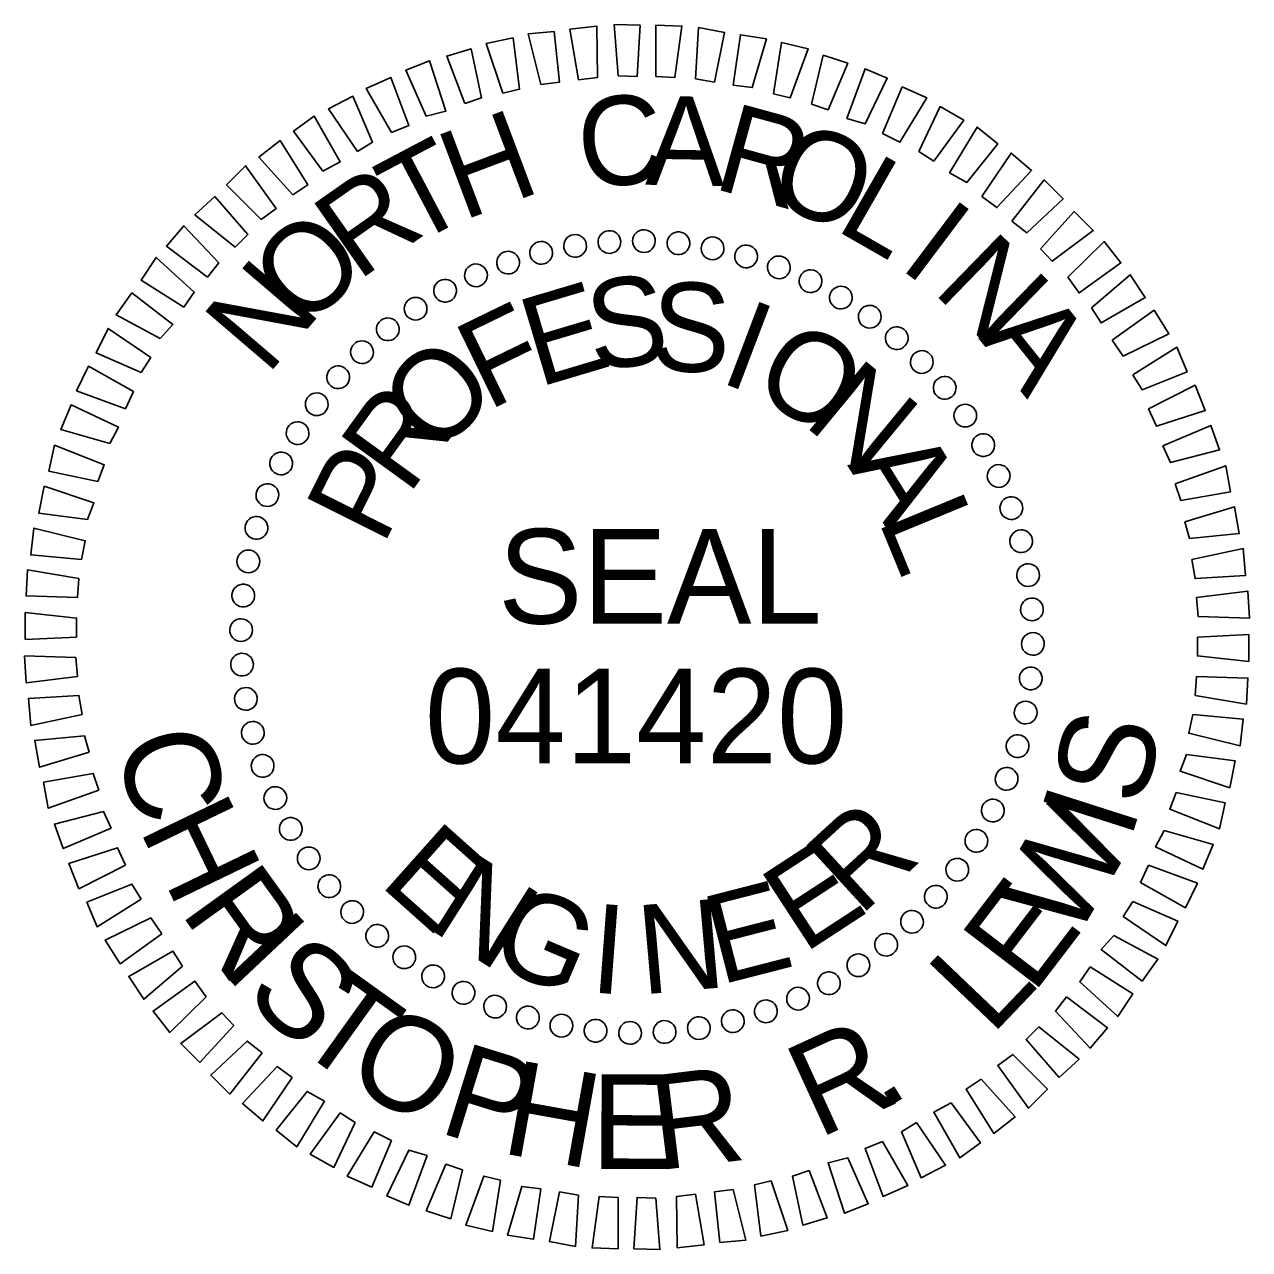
# Model space of a CAD drawing. Extents: x 573468 to 580768, y -57414 to -51768.
# Drawn here: x 580690.5 to 580768.1, y -53157.1 to -53079.5 of the extents above; entities that cross this region are included whole.
import ezdxf

# ---------------------------------------------------------------- set-up
doc = ezdxf.new("R2010")
doc.units = 0
doc.layers.add('Sheet PE Seal Cell', color=7, linetype='Continuous')

msp = doc.modelspace()

# ---------------------------------------------------------------- linework, layer by layer
at = {"layer": 'Sheet PE Seal Cell'}
for p, q in [((580725.379, -53093.539), (580725.379, -53093.539)), ((580727.529, -53093.239), (580727.529, -53093.239)), ((580729.729, -53093.189), (580729.729, -53093.189)), ((580731.929, -53093.339), (580731.929, -53093.339)), ((580734.079, -53093.689), (580734.079, -53093.689)), ((580721.079, -53094.539), (580721.079, -53094.539)), ((580723.179, -53093.939), (580723.179, -53093.939)), ((580736.179, -53094.139), (580736.179, -53094.139)), ((580719.079, -53095.339), (580719.079, -53095.339)), ((580738.279, -53094.839), (580738.279, -53094.839)), ((580740.279, -53095.739), (580740.279, -53095.739)), ((580717.129, -53096.339), (580717.129, -53096.339)), ((580742.229, -53096.739), (580742.229, -53096.739)), ((580715.229, -53097.489), (580715.229, -53097.489)), ((580744.029, -53097.989), (580744.029, -53097.989)), ((580713.479, -53098.739), (580713.479, -53098.739)), ((580745.779, -53099.339), (580745.779, -53099.339)), ((580711.829, -53100.239), (580711.829, -53100.239)), ((580747.329, -53100.839), (580747.329, -53100.839)), ((580710.329, -53101.789), (580710.329, -53101.789)), ((580748.829, -53102.489), (580748.829, -53102.489)), ((580708.979, -53103.539), (580708.979, -53103.539)), ((580750.079, -53104.239), (580750.079, -53104.239)), ((580707.729, -53105.339), (580707.729, -53105.339)), ((580751.229, -53106.139), (580751.229, -53106.139)), ((580706.729, -53107.289), (580706.729, -53107.289)), ((580752.229, -53108.089), (580752.229, -53108.089)), ((580705.829, -53109.289), (580705.829, -53109.289)), ((580753.029, -53110.089), (580753.029, -53110.089)), ((580705.129, -53111.389), (580705.129, -53111.389)), ((580753.629, -53112.189), (580753.629, -53112.189)), ((580704.679, -53113.489), (580704.679, -53113.489)), ((580754.029, -53114.389), (580754.029, -53114.389)), ((580704.329, -53115.639), (580704.329, -53115.639)), ((580754.329, -53116.539), (580754.329, -53116.539)), ((580704.179, -53117.839), (580704.179, -53117.839)), ((580729.279, -53118.289), (580729.279, -53118.289)), ((580754.379, -53118.739), (580754.379, -53118.739)), ((580704.229, -53120.039), (580704.229, -53120.039)), ((580754.229, -53120.939), (580754.229, -53120.939)), ((580704.529, -53122.189), (580704.529, -53122.189)), ((580753.879, -53123.089), (580753.879, -53123.089)), ((580704.929, -53124.389), (580704.929, -53124.389)), ((580753.429, -53125.189), (580753.429, -53125.189)), ((580705.529, -53126.489), (580705.529, -53126.489)), ((580752.729, -53127.289), (580752.729, -53127.289)), ((580706.329, -53128.489), (580706.329, -53128.489)), ((580751.829, -53129.289), (580751.829, -53129.289)), ((580707.329, -53130.439), (580707.329, -53130.439)), ((580750.829, -53131.239), (580750.829, -53131.239)), ((580708.479, -53132.339), (580708.479, -53132.339)), ((580749.579, -53133.039), (580749.579, -53133.039)), ((580709.729, -53134.089), (580709.729, -53134.089)), ((580748.229, -53134.789), (580748.229, -53134.789)), ((580711.229, -53135.739), (580711.229, -53135.739)), ((580746.729, -53136.339), (580746.729, -53136.339)), ((580712.779, -53137.239), (580712.779, -53137.239)), ((580745.079, -53137.839), (580745.079, -53137.839)), ((580714.529, -53138.589), (580714.529, -53138.589)), ((580743.329, -53139.089), (580743.329, -53139.089)), ((580716.329, -53139.839), (580716.329, -53139.839)), ((580741.429, -53140.239), (580741.429, -53140.239)), ((580718.279, -53140.839), (580718.279, -53140.839)), ((580739.479, -53141.239), (580739.479, -53141.239)), ((580720.279, -53141.739), (580720.279, -53141.739)), ((580722.379, -53142.439), (580722.379, -53142.439)), ((580735.379, -53142.639), (580735.379, -53142.639)), ((580737.479, -53142.039), (580737.479, -53142.039)), ((580724.479, -53142.889), (580724.479, -53142.889)), ((580726.629, -53143.239), (580726.629, -53143.239)), ((580728.829, -53143.389), (580728.829, -53143.389)), ((580731.029, -53143.339), (580731.029, -53143.339)), ((580733.179, -53143.039), (580733.179, -53143.039))]:
    msp.add_line(p, q, dxfattribs=at)
for points in [[(580723.179, -53083.289), (580722.379, -53080.089), (580724.029, -53079.939), (580724.379, -53083.139)], [(580725.579, -53082.989), (580725.029, -53079.789), (580726.729, -53079.589), (580726.779, -53082.839)], [(580728.079, -53082.739), (580727.829, -53079.489), (580729.479, -53079.539), (580729.279, -53082.789)], [(580730.479, -53082.789), (580730.479, -53079.539), (580732.129, -53079.589), (580731.679, -53082.839)], [(580732.979, -53082.939), (580733.179, -53079.689), (580734.829, -53079.989), (580734.179, -53083.139)], [(580720.779, -53083.839), (580719.729, -53080.689), (580721.429, -53080.339), (580721.829, -53083.589)], [(580735.379, -53083.339), (580735.829, -53080.139), (580737.479, -53080.389), (580736.579, -53083.489)], [(580737.929, -53083.889), (580738.429, -53080.639), (580740.129, -53081.039), (580738.979, -53084.139)], [(580718.379, -53084.489), (580717.229, -53081.489), (580718.779, -53081.039), (580719.429, -53084.139)], [(580740.329, -53084.539), (580741.079, -53081.439), (580742.629, -53081.939), (580741.379, -53084.889)], [(580715.929, -53085.289), (580714.629, -53082.389), (580716.129, -53081.789), (580717.179, -53084.989)], [(580713.729, -53086.339), (580712.129, -53083.539), (580713.679, -53082.839), (580714.829, -53085.889)], [(580742.579, -53085.439), (580743.729, -53082.289), (580745.129, -53082.889), (580743.729, -53085.789)], [(580744.829, -53086.389), (580746.079, -53083.439), (580747.629, -53084.139), (580745.929, -53086.939)], [(580711.579, -53087.539), (580709.729, -53084.839), (580711.279, -53084.039), (580712.529, -53086.939)], [(580709.379, -53088.789), (580707.529, -53086.239), (580708.829, -53085.289), (580710.479, -53088.189)], [(580747.129, -53087.539), (580748.479, -53084.689), (580749.979, -53085.539), (580748.079, -53088.139)], [(580749.079, -53088.889), (580750.829, -53085.989), (580752.129, -53087.039), (580750.179, -53089.489)], [(580707.479, -53090.289), (580705.329, -53087.889), (580706.679, -53086.839), (580708.429, -53089.639)], [(580751.129, -53090.389), (580752.979, -53087.639), (580754.279, -53088.739), (580752.079, -53091.089)], [(580705.479, -53091.839), (580703.279, -53089.639), (580704.479, -53088.439), (580706.429, -53091.139)], [(580753.029, -53091.939), (580755.079, -53089.339), (580756.279, -53090.539), (580753.979, -53092.689)], [(580703.829, -53093.589), (580701.279, -53091.539), (580702.529, -53090.389), (580704.629, -53092.789)], [(580754.829, -53093.689), (580756.979, -53091.339), (580758.179, -53092.539), (580755.579, -53094.489)], [(580702.079, -53095.489), (580699.479, -53093.539), (580700.579, -53092.239), (580702.779, -53094.589)], [(580756.579, -53095.489), (580758.879, -53093.239), (580759.929, -53094.589), (580757.279, -53096.489)], [(580700.579, -53097.389), (580697.879, -53095.689), (580698.829, -53094.239), (580701.229, -53096.439)], [(580758.079, -53097.439), (580760.529, -53095.339), (580761.479, -53096.789), (580758.679, -53098.389)], [(580699.079, -53099.389), (580696.279, -53097.889), (580697.279, -53096.489), (580699.879, -53098.489)], [(580759.379, -53099.489), (580762.029, -53097.589), (580762.979, -53099.089), (580760.079, -53100.489)], [(580697.879, -53101.539), (580695.029, -53100.289), (580695.779, -53098.739), (580698.479, -53100.589)], [(580760.679, -53101.689), (580763.479, -53099.939), (580764.129, -53101.489), (580761.279, -53102.639)], [(580696.879, -53103.839), (580693.779, -53102.689), (580694.529, -53101.139), (580697.379, -53102.739)], [(580761.679, -53103.839), (580764.629, -53102.339), (580765.279, -53103.939), (580762.179, -53104.939)], [(580695.879, -53106.039), (580692.779, -53105.139), (580693.429, -53103.589), (580696.429, -53104.989)], [(580762.579, -53106.189), (580765.629, -53104.889), (580766.179, -53106.439), (580763.079, -53107.239)], [(580695.129, -53108.439), (580692.029, -53107.789), (580692.379, -53106.139), (580695.529, -53107.389)], [(580763.379, -53108.589), (580766.579, -53107.439), (580766.879, -53109.089), (580763.729, -53109.639)], [(580694.479, -53110.839), (580691.379, -53110.439), (580691.729, -53108.739), (580694.879, -53109.789)], [(580763.979, -53110.989), (580767.129, -53110.039), (580767.429, -53111.739), (580764.279, -53112.039)], [(580694.079, -53113.389), (580690.879, -53113.089), (580691.079, -53111.389), (580694.329, -53112.189)], [(580764.429, -53113.389), (580767.679, -53112.689), (580767.829, -53114.389), (580764.629, -53114.589)], [(580693.829, -53115.789), (580690.579, -53115.689), (580690.679, -53114.039), (580693.929, -53114.589)], [(580764.729, -53115.789), (580767.979, -53115.389), (580768.079, -53117.089), (580764.829, -53116.989)], [(580693.779, -53118.289), (580690.529, -53118.439), (580690.529, -53116.739), (580693.779, -53117.089)], [(580764.779, -53118.289), (580768.029, -53118.139), (580768.029, -53119.839), (580764.779, -53119.489)], [(580693.829, -53120.789), (580690.579, -53121.189), (580690.479, -53119.489), (580693.729, -53119.589)], [(580764.729, -53120.789), (580767.979, -53120.889), (580767.879, -53122.539), (580764.629, -53121.989)], [(580694.129, -53123.189), (580690.879, -53123.889), (580690.729, -53122.189), (580693.929, -53121.989)], [(580764.479, -53123.189), (580767.679, -53123.489), (580767.479, -53125.189), (580764.229, -53124.389)], [(580694.579, -53125.589), (580691.429, -53126.539), (580691.129, -53124.839), (580694.279, -53124.539)], [(580764.079, -53125.739), (580767.179, -53126.139), (580766.829, -53127.839), (580763.679, -53126.789)], [(580695.179, -53127.989), (580691.979, -53129.139), (580691.679, -53127.489), (580694.829, -53126.939)], [(580763.429, -53128.139), (580766.529, -53128.789), (580766.179, -53130.439), (580763.029, -53129.189)], [(580695.979, -53130.389), (580692.929, -53131.689), (580692.379, -53130.139), (580695.479, -53129.339)], [(580762.679, -53130.539), (580765.779, -53131.439), (580765.129, -53132.989), (580762.129, -53131.589)], [(580696.879, -53132.739), (580693.929, -53134.239), (580693.279, -53132.639), (580696.379, -53131.639)], [(580761.679, -53132.739), (580764.779, -53133.889), (580764.029, -53135.439), (580761.179, -53133.839)], [(580697.879, -53134.889), (580695.079, -53136.639), (580694.429, -53135.089), (580697.279, -53133.939)], [(580760.679, -53135.039), (580763.529, -53136.289), (580762.779, -53137.839), (580760.079, -53135.989)], [(580699.179, -53137.089), (580696.529, -53138.989), (580695.579, -53137.489), (580698.479, -53136.089)], [(580759.479, -53137.189), (580762.279, -53138.689), (580761.279, -53140.089), (580758.679, -53138.089)], [(580700.479, -53139.139), (580698.029, -53141.239), (580697.079, -53139.789), (580699.879, -53138.189)], [(580757.979, -53139.189), (580760.679, -53140.889), (580759.729, -53142.339), (580757.329, -53140.139)], [(580701.979, -53141.089), (580699.679, -53143.339), (580698.629, -53141.989), (580701.279, -53140.089)], [(580756.479, -53141.089), (580759.079, -53143.039), (580757.979, -53144.339), (580755.779, -53141.989)], [(580703.729, -53142.889), (580701.579, -53145.239), (580700.379, -53144.039), (580702.979, -53142.089)], [(580754.729, -53142.989), (580757.279, -53145.039), (580756.029, -53146.189), (580753.929, -53143.789)], [(580705.529, -53144.639), (580703.479, -53147.239), (580702.279, -53146.039), (580704.579, -53143.889)], [(580753.079, -53144.739), (580755.279, -53146.939), (580754.079, -53148.139), (580752.129, -53145.439)], [(580707.429, -53146.189), (580705.579, -53148.939), (580704.279, -53147.839), (580706.479, -53145.489)], [(580751.079, -53146.289), (580753.229, -53148.689), (580751.879, -53149.739), (580750.129, -53146.939)], [(580709.479, -53147.689), (580707.729, -53150.589), (580706.429, -53149.539), (580708.379, -53147.089)], [(580749.179, -53147.789), (580751.029, -53150.339), (580749.729, -53151.289), (580748.079, -53148.389)], [(580711.429, -53149.039), (580710.079, -53151.889), (580708.579, -53151.039), (580710.479, -53148.439)], [(580713.729, -53150.189), (580712.479, -53153.139), (580710.929, -53152.439), (580712.629, -53149.639)], [(580746.979, -53149.039), (580748.829, -53151.739), (580747.279, -53152.539), (580746.029, -53149.639)], [(580744.829, -53150.239), (580746.429, -53153.039), (580744.879, -53153.739), (580743.729, -53150.689)], [(580715.979, -53151.139), (580714.829, -53154.289), (580713.429, -53153.689), (580714.829, -53150.789)], [(580742.629, -53151.289), (580743.929, -53154.189), (580742.429, -53154.789), (580741.379, -53151.589)], [(580718.229, -53152.039), (580717.479, -53155.139), (580715.929, -53154.639), (580717.179, -53151.689)], [(580740.179, -53152.089), (580741.329, -53155.089), (580739.779, -53155.539), (580739.129, -53152.439)], [(580720.629, -53152.689), (580720.129, -53155.939), (580718.429, -53155.539), (580719.579, -53152.439)], [(580737.779, -53152.739), (580738.829, -53155.889), (580737.129, -53156.239), (580736.729, -53152.989)], [(580723.179, -53153.239), (580722.729, -53156.439), (580721.079, -53156.189), (580721.979, -53153.089)], [(580725.579, -53153.639), (580725.379, -53156.889), (580723.729, -53156.589), (580724.379, -53153.439)], [(580732.979, -53153.589), (580733.529, -53156.789), (580731.829, -53156.989), (580731.779, -53153.739)], [(580735.379, -53153.289), (580736.179, -53156.489), (580734.529, -53156.639), (580734.179, -53153.439)], [(580728.079, -53153.789), (580728.079, -53157.039), (580726.429, -53156.989), (580726.879, -53153.739)], [(580730.479, -53153.839), (580730.729, -53157.089), (580729.079, -53157.039), (580729.279, -53153.789)]]:
    msp.add_lwpolyline(points, close=True, dxfattribs=at)
for centre, major_axis in [((580725.355, -53093.517), (-0.113, 0.711)), ((580727.529, -53093.27), (-0.05, 0.718)), ((580729.716, -53093.212), (0.013, 0.72)), ((580731.9, -53093.346), (0.075, 0.716)), ((580734.064, -53093.669), (0.137, 0.707)), ((580721.113, -53094.575), (-0.234, 0.681)), ((580723.211, -53093.954), (-0.174, 0.699)), ((580736.192, -53094.18), (0.198, 0.692)), ((580719.078, -53095.377), (-0.293, 0.658)), ((580738.266, -53094.874), (0.258, 0.672)), ((580740.273, -53095.747), (0.316, 0.647)), ((580717.12, -53096.353), (-0.349, 0.63)), ((580742.196, -53096.791), (0.371, 0.617)), ((580715.254, -53097.496), (-0.403, 0.597)), ((580744.02, -53097.998), (0.423, 0.582)), ((580713.495, -53098.798), (-0.453, 0.56)), ((580745.733, -53099.36), (0.472, 0.543)), ((580711.857, -53100.248), (-0.5, 0.518)), ((580747.32, -53100.867), (0.518, 0.5)), ((580710.35, -53101.835), (-0.543, 0.472)), ((580748.769, -53102.505), (0.56, 0.453)), ((580708.988, -53103.547), (-0.582, 0.423)), ((580750.071, -53104.264), (0.597, 0.403)), ((580707.781, -53105.371), (-0.617, 0.371)), ((580751.214, -53106.13), (0.63, 0.349)), ((580706.737, -53107.294), (-0.647, 0.316)), ((580752.19, -53108.088), (0.658, 0.293)), ((580705.864, -53109.301), (-0.672, 0.258)), ((580752.992, -53110.123), (0.681, 0.234)), ((580705.17, -53111.376), (-0.692, 0.198)), ((580753.614, -53112.221), (0.699, 0.174)), ((580704.659, -53113.503), (-0.707, 0.137)), ((580754.05, -53114.365), (0.711, 0.113)), ((580704.336, -53115.667), (-0.716, 0.075)), ((580754.297, -53116.539), (0.718, 0.05)), ((580704.202, -53117.851), (-0.72, 0.013)), ((580754.355, -53118.726), (0.72, -0.013)), ((580704.26, -53120.038), (-0.718, -0.05)), ((580754.221, -53120.91), (0.716, -0.075)), ((580704.507, -53122.212), (-0.711, -0.113)), ((580753.898, -53123.074), (0.707, -0.137)), ((580704.944, -53124.356), (-0.699, -0.174)), ((580753.387, -53125.202), (0.692, -0.198)), ((580705.565, -53126.454), (-0.681, -0.234)), ((580752.693, -53127.276), (0.672, -0.258)), ((580706.367, -53128.49), (-0.658, -0.293)), ((580751.82, -53129.283), (0.647, -0.316)), ((580707.343, -53130.448), (-0.63, -0.349)), ((580750.776, -53131.206), (0.617, -0.371)), ((580708.486, -53132.313), (-0.597, -0.403)), ((580749.569, -53133.03), (0.582, -0.423)), ((580709.788, -53134.072), (-0.56, -0.453)), ((580748.207, -53134.743), (0.543, -0.472)), ((580711.238, -53135.711), (-0.518, -0.5)), ((580746.701, -53136.33), (0.5, -0.518)), ((580712.825, -53137.217), (-0.472, -0.543)), ((580745.062, -53137.779), (0.453, -0.56)), ((580714.537, -53138.579), (-0.423, -0.582)), ((580743.303, -53139.081), (0.403, -0.597)), ((580716.361, -53139.786), (-0.371, -0.617)), ((580741.438, -53140.224), (0.349, -0.63)), ((580718.284, -53140.83), (-0.316, -0.647)), ((580739.48, -53141.2), (0.293, -0.658)), ((580720.291, -53141.703), (-0.258, -0.672)), ((580737.444, -53142.002), (0.234, -0.681)), ((580722.366, -53142.397), (-0.198, -0.692)), ((580735.346, -53142.624), (0.174, -0.699)), ((580724.493, -53142.908), (-0.137, -0.707)), ((580726.657, -53143.231), (-0.075, -0.716)), ((580728.841, -53143.365), (-0.013, -0.72)), ((580731.028, -53143.307), (0.05, -0.718)), ((580733.202, -53143.06), (0.113, -0.711))]:
    msp.add_ellipse(centre, major_axis=major_axis, ratio=0.999708, dxfattribs=at)

# ---------------------------------------------------------------- texts
for s, height, rotation, p in [('C', 5.638, 6.21987, (580725.829, -53089.939)), ('A', 5.638, 359.02032, (580729.779, -53089.639)), ('R', 5.638, 344.6211, (580733.979, -53089.839)), ('H', 5.638, 20.61948, (580718.229, -53091.939)), ('O', 5.638, 337.42116, (580737.329, -53090.589)), ('T', 5.638, 27.81977, (580714.979, -53093.589)), ('L', 5.638, 330.22088, (580741.729, -53092.439)), ('R', 5.639, 35.02051, (580711.579, -53095.789)), ('I', 5.638, 323.02014, (580745.779, -53094.839)), ('O', 5.639, 42.22174, (580708.129, -53098.889)), ('N', 5.639, 315.81891, (580747.929, -53096.389)), ('N', 5.639, 49.4235, (580705.829, -53101.789)), ('S', 5.638, 7.25561, (580726.479, -53101.439)), ('E', 5.638, 16.61107, (580723.029, -53102.489)), ('S', 5.638, 357.9004, (580730.079, -53101.389)), ('F', 5.638, 25.96703, (580719.829, -53103.989)), ('I', 5.638, 339.1896, (580734.379, -53102.089)), ('A', 5.639, 308.61715, (580750.879, -53099.339)), ('O', 5.638, 329.83348, (580736.379, -53102.789)), ('O', 5.639, 44.68124, (580716.529, -53106.939)), ('N', 5.639, 320.47661, (580739.729, -53104.789)), ('R', 5.639, 54.03965, (580714.779, -53109.389)), ('P', 5.639, 63.39889, (580713.179, -53112.589)), ('A', 5.639, 301.76027, (580742.579, -53107.389)), ('L', 5.639, 292.40085, (580744.529, -53110.839)), ('SEAL', 5.9982, 360, (580720.48, -53117.44)), ('S', 5.998, 76.05447, (580761.307, -53129.145)), ('C', 5.998, 286.20197, (580696.13, -53124.986)), ('I', 5.998, 72.25252, (580760.516, -53131.245)), ('H', 5.998, 295.78413, (580697.707, -53130.41)), ('W', 5.998, 59.71844, (580756.96, -53137.716)), ('R', 5.639, 42.48141, (580743.379, -53136.039)), ('E', 5.638, 318.27689, (580712.879, -53133.939)), ('E', 5.638, 33.12409, (580739.829, -53138.389)), ('N', 5.639, 327.63396, (580715.879, -53136.639)), ('R', 5.998, 305.76811, (580700.287, -53135.7)), ('E', 5.638, 14.41176, (580734.529, -53140.339)), ('E', 5.998, 52.60911, (580754.343, -53140.992)), ('G', 5.638, 336.99024, (580719.679, -53138.889)), ('N', 5.638, 5.05639, (580729.579, -53140.939)), ('I', 5.998, 313.24837, (580702.801, -53139.326)), ('I', 5.638, 355.7012, (580726.229, -53140.789)), ('S', 5.998, 317.05032, (580704.254, -53141.036)), ('L', 5.998, 46.33434, (580751.711, -53143.596)), ('T', 5.998, 324.37603, (580707.359, -53144.041)), ('O', 5.998, 331.17627, (580710.562, -53146.455)), ('R', 5.998, 24.61995, (580740.756, -53150.099)), ('P', 5.998, 342.73667, (580716.586, -53149.635)), ('H', 5.998, 349.84601, (580720.563, -53150.964)), ('R', 5.998, 6.93933, (580730.553, -53152.083)), ('E', 5.998, 359.82999, (580726.361, -53151.981)), ('.', 5.998, 32.10021, (580744.8, -53148.335))]:
    msp.add_text(s, height=height, rotation=rotation, dxfattribs=at).set_placement(p)
msp.add_text('041420', height=5.9982, dxfattribs=at).set_placement((580715.839, -53126.297))

doc.saveas('drawing.dxf')
